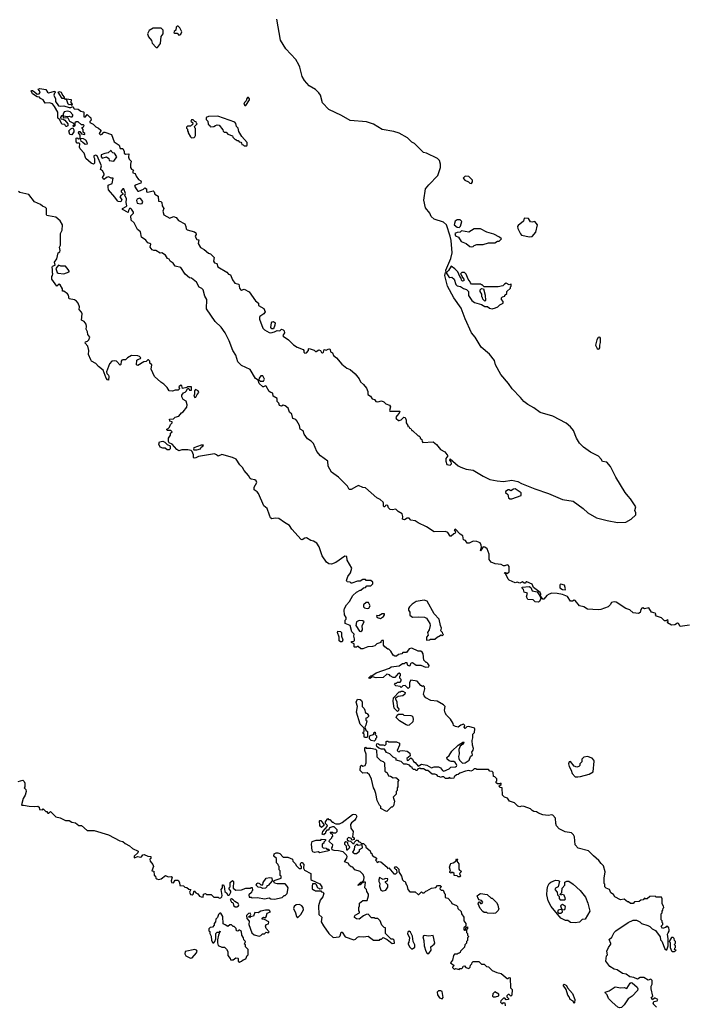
# Model space of a CAD drawing. Extents: x 2029662 to 2246637, y 225654 to 401419.
# Tile 332 of 349: x 2202530 to 2209980, y 298430 to 309462. Entities that reach past the tile are written whole.
import ezdxf

# ---------------------------------------------------------------- set-up
doc = ezdxf.new("R2010")
doc.units = 0

msp = doc.modelspace()

# ---------------------------------------------------------------- linework, layer by layer
at = {"layer": '0CON20XD'}
for points in [[(2205347, 305953), (2205387, 305963), (2205415, 305981), (2205445, 305977), (2205465, 305993), (2205485, 305988), (2205495, 305975), (2205499, 305955), (2205481, 305925), (2205484, 305915), (2205544, 305875), (2205599, 305819), (2205641, 305791), (2205708, 305768), (2205716, 305756), (2205716, 305735), (2205725, 305726), (2205745, 305731), (2205766, 305755), (2205768, 305775), (2205775, 305779), (2205830, 305760), (2205845, 305744), (2205855, 305743), (2205885, 305764), (2205901, 305755), (2205914, 305734), (2205925, 305731), (2205935, 305738), (2205942, 305768), (2205965, 305761), (2205995, 305774), (2206005, 305772), (2206012, 305765), (2206015, 305742), (2206035, 305728), (2206048, 305698), (2206082, 305675), (2206141, 305601), (2206198, 305558), (2206235, 305541), (2206290, 305495), (2206335, 305439), (2206352, 305405), (2206385, 305376), (2206416, 305335), (2206432, 305295), (2206434, 305264), (2206463, 305243), (2206480, 305215), (2206508, 305208), (2206523, 305185), (2206545, 305179), (2206585, 305190), (2206611, 305181), (2206636, 305156), (2206674, 305144), (2206686, 305126), (2206674, 305085), (2206680, 305075), (2206790, 305075), (2206783, 305055), (2206757, 305025), (2206748, 305005), (2206752, 304992), (2206775, 304970), (2206785, 304970), (2206805, 304978), (2206835, 305008), (2206850, 305005), (2206862, 304975), (2206862, 304945), (2206880, 304915), (2206880, 304905), (2206895, 304900), (2206900, 304885), (2206915, 304880), (2206925, 304860), (2206935, 304860), (2206995, 304800), (2207005, 304800), (2207020, 304785), (2207020, 304775), (2207037, 304757), (2207040, 304735), (2207050, 304725), (2207165, 304732), (2207202, 304702), (2207248, 304648), (2207295, 304620), (2207330, 304575), (2207308, 304545), (2207306, 304515), (2207319, 304479), (2207355, 304472), (2207371, 304485), (2207368, 304508), (2207353, 304525), (2207355, 304540), (2207446, 304465), (2207475, 304449), (2207535, 304427), (2207615, 304416), (2207726, 304346), (2207801, 304311), (2207884, 304294), (2207955, 304289), (2208045, 304303), (2208115, 304287), (2208154, 304264), (2208305, 304204), (2208458, 304155), (2208615, 304086), (2208735, 304067), (2208845, 303984), (2208897, 303937), (2208995, 303879), (2209115, 303849), (2209232, 303828), (2209325, 303831), (2209386, 303864), (2209438, 303915), (2209438, 303935), (2209426, 303964), (2209436, 304005), (2209378, 304095), (2209350, 304125), (2209318, 304165), (2209212, 304335), (2209154, 304454), (2209113, 304503), (2209063, 304513), (2209049, 304539), (2209020, 304570), (2208929, 304615), (2208851, 304671), (2208807, 304717), (2208773, 304775), (2208739, 304859), (2208705, 304899), (2208655, 304941), (2208505, 305020), (2208365, 305059), (2208295, 305112), (2208225, 305150), (2208183, 305183), (2208145, 305229), (2208049, 305325), (2208011, 305385), (2207925, 305485), (2207864, 305595), (2207851, 305645), (2207795, 305715), (2207703, 305793), (2207636, 305906), (2207595, 305955), (2207522, 306112), (2207480, 306230), (2207396, 306345), (2207325, 306476), (2207296, 306594), (2207299, 306615), (2207305, 306630), (2207310, 306630), (2207306, 306655), (2207363, 306785), (2207379, 306850), (2207368, 306988), (2207357, 307037), (2207313, 307163), (2207282, 307192), (2207175, 307227), (2207141, 307255), (2207129, 307295), (2207079, 307355), (2207062, 307438), (2207078, 307565), (2207115, 307612), (2207217, 307715), (2207249, 307805), (2207249, 307845), (2207237, 307885), (2207215, 307907), (2207090, 307965), (2207056, 307975), (2207034, 307996), (2206955, 308073), (2206925, 308091), (2206878, 308138), (2206785, 308191), (2206725, 308210), (2206595, 308230), (2206495, 308292), (2206418, 308318), (2206235, 308331), (2206139, 308389), (2205995, 308456), (2205925, 308530), (2205901, 308615), (2205882, 308642), (2205845, 308679), (2205775, 308719), (2205721, 308781), (2205698, 308825), (2205669, 308929), (2205661, 308955), (2205626, 309016), (2205512, 309135), (2205454, 309234), (2205414, 309466)], [(2204075, 309150), (2204108, 309195), (2204117, 309273), (2204138, 309305), (2204140, 309345), (2204115, 309368), (2204025, 309367), (2203981, 309339), (2203962, 309305), (2203975, 309270), (2204007, 309227), (2204015, 309200), (2204062, 309152), (2204075, 309150)], [(2204315, 309290), (2204325, 309292), (2204335, 309300), (2204347, 309327), (2204325, 309370), (2204305, 309390), (2204295, 309390), (2204283, 309377), (2204280, 309345), (2204262, 309328), (2204260, 309315), (2204265, 309310), (2204295, 309310), (2204315, 309290)], [(2209323, 302865), (2209215, 302936), (2209195, 302940), (2209165, 302932), (2209149, 302905), (2209125, 302883), (2209045, 302853), (2209015, 302850), (2208895, 302859), (2208855, 302885), (2208805, 302895), (2208755, 302956), (2208745, 302958), (2208725, 302947), (2208705, 302948), (2208669, 302999), (2208615, 303022), (2208555, 303034), (2208495, 303036), (2208465, 303026), (2208440, 303010), (2208405, 302968), (2208395, 302968), (2208368, 303005), (2208371, 303025), (2208365, 303043), (2208289, 303099), (2208276, 303136), (2208215, 303163), (2208208, 303162), (2208195, 303148), (2208185, 303148), (2208165, 303163), (2208135, 303147), (2208105, 303160), (2208085, 303152), (2208015, 303182), (2208004, 303194), (2207978, 303248), (2207962, 303265), (2207975, 303268), (2207995, 303258), (2208016, 303274), (2208016, 303335), (2208005, 303350), (2207995, 303353), (2207968, 303342), (2207952, 303342), (2207927, 303357), (2207860, 303365), (2207815, 303384), (2207792, 303415), (2207793, 303475), (2207769, 303535), (2207745, 303553), (2207726, 303554), (2207695, 303510), (2207707, 303553), (2207704, 303575), (2207690, 303600), (2207655, 303617), (2207615, 303618), (2207570, 303595), (2207547, 303595), (2207526, 303625), (2207504, 303634), (2207499, 303679), (2207468, 303698), (2207417, 303755), (2207402, 303745), (2207414, 303725), (2207412, 303708), (2207395, 303701), (2207365, 303674), (2207355, 303677), (2207329, 303715), (2207305, 303729), (2207175, 303722), (2207090, 303780), (2206995, 303824), (2206965, 303848), (2206916, 303855), (2206895, 303876), (2206875, 303876), (2206845, 303859), (2206822, 303865), (2206824, 303895), (2206816, 303925), (2206771, 303951), (2206745, 303978), (2206705, 303971), (2206682, 303975), (2206664, 303994), (2206658, 304015), (2206645, 304022), (2206632, 304018), (2206625, 304002), (2206612, 304005), (2206608, 304015), (2206610, 304045), (2206603, 304055), (2206572, 304085), (2206532, 304105), (2206405, 304216), (2206375, 304220), (2206329, 304241), (2206305, 304233), (2206245, 304197), (2206225, 304198), (2206204, 304235), (2206105, 304337), (2206024, 304394), (2205988, 304458), (2205983, 304515), (2205904, 304575), (2205862, 304622), (2205823, 304713), (2205799, 304739), (2205758, 304765), (2205719, 304819), (2205706, 304855), (2205676, 304875), (2205667, 304915), (2205638, 304968), (2205625, 304981), (2205591, 304995), (2205582, 305042), (2205553, 305065), (2205538, 305108), (2205506, 305136), (2205482, 305142), (2205465, 305130), (2205441, 305141), (2205436, 305165), (2205416, 305185), (2205415, 305217), (2205370, 305245), (2205369, 305279), (2205344, 305284), (2205325, 305297), (2205295, 305356), (2205285, 305360), (2205265, 305347), (2205255, 305347), (2205215, 305384), (2205202, 305422), (2205175, 305443), (2205112, 305542), (2205018, 305588), (2204977, 305627), (2204953, 305705), (2204921, 305755), (2204879, 305865), (2204834, 305955), (2204789, 306015), (2204721, 306081), (2204625, 306223), (2204629, 306325), (2204605, 306365), (2204586, 306435), (2204571, 306451), (2204544, 306465), (2204512, 306522), (2204456, 306564), (2204435, 306571), (2204385, 306610), (2204335, 306687), (2204275, 306700), (2204251, 306735), (2204216, 306756), (2204205, 306780), (2204187, 306787), (2204165, 306822), (2204125, 306848), (2204105, 306847), (2204055, 306874), (2204034, 306874), (2204015, 306883), (2203993, 306915), (2204000, 306945), (2203990, 306955), (2203965, 306962), (2203945, 306990), (2203896, 307026), (2203884, 307085), (2203852, 307112), (2203814, 307184), (2203781, 307215), (2203776, 307265), (2203807, 307295), (2203807, 307305), (2203785, 307338), (2203775, 307347), (2203762, 307345), (2203750, 307325), (2203745, 307300), (2203683, 307335), (2203682, 307348), (2203725, 307368), (2203730, 307375), (2203724, 307415), (2203728, 307455), (2203710, 307495), (2203718, 307515), (2203698, 307568), (2203685, 307567), (2203668, 307545), (2203668, 307535), (2203688, 307515), (2203688, 307505), (2203668, 307495), (2203653, 307477), (2203676, 307445), (2203665, 307420), (2203636, 307424), (2203625, 307431), (2203598, 307472), (2203527, 307555), (2203521, 307585), (2203524, 307606), (2203566, 307625), (2203578, 307685), (2203555, 307687), (2203525, 307700), (2203502, 307695), (2203477, 307673), (2203465, 307678), (2203457, 307695), (2203478, 307722), (2203476, 307735), (2203458, 307768), (2203438, 307785), (2203447, 307825), (2203400, 307935), (2203385, 307944), (2203362, 307935), (2203361, 307921), (2203369, 307905), (2203368, 307855), (2203358, 307842), (2203330, 307855), (2203272, 307905), (2203255, 307968), (2203208, 308015), (2203202, 308035), (2203205, 308070), (2203195, 308080), (2203175, 308080), (2203163, 308093), (2203164, 308136), (2203175, 308138), (2203195, 308128), (2203210, 308130), (2203207, 308167), (2203190, 308195), (2203195, 308210), (2203205, 308210), (2203223, 308183), (2203260, 308175), (2203260, 308185), (2203243, 308203), (2203242, 308232), (2203230, 308245), (2203230, 308255), (2203245, 308260), (2203252, 308275), (2203245, 308282), (2203222, 308282), (2203185, 308317), (2203165, 308317), (2203150, 308305), (2203147, 308273), (2203135, 308260), (2203130, 308275), (2203140, 308285), (2203138, 308298), (2203093, 308323), (2203075, 308358), (2203065, 308362), (2203025, 308360), (2203018, 308375), (2203027, 308383), (2203062, 308378), (2203085, 308382), (2203104, 308374), (2203118, 308375), (2203128, 308385), (2203128, 308395), (2203095, 308430), (2203065, 308436), (2203029, 308431), (2203017, 308405), (2203018, 308392), (2203000, 308385), (2202988, 308365), (2202992, 308352), (2203018, 308348), (2203036, 308336), (2203070, 308295), (2203069, 308271), (2203056, 308264), (2203046, 308266), (2203035, 308288), (2203003, 308293), (2202978, 308348), (2202963, 308353), (2202957, 308367), (2202957, 308425), (2202920, 308490), (2202898, 308518), (2202865, 308530), (2202815, 308528), (2202794, 308564), (2202765, 308578), (2202752, 308592), (2202725, 308598), (2202675, 308630), (2202660, 308665), (2202665, 308670), (2202675, 308670), (2202698, 308655), (2202725, 308627), (2202749, 308631), (2202758, 308642), (2202759, 308655), (2202738, 308685), (2202755, 308692), (2202825, 308678), (2202841, 308651), (2202855, 308642), (2202925, 308660), (2202930, 308645), (2202920, 308640), (2202912, 308615), (2202933, 308575), (2202932, 308545), (2202965, 308498), (2202985, 308492), (2203025, 308498), (2203085, 308477), (2203105, 308478), (2203125, 308490), (2203142, 308462), (2203185, 308458), (2203215, 308438), (2203245, 308430), (2203250, 308425), (2203250, 308375), (2203268, 308372), (2203285, 308400), (2203315, 308370), (2203325, 308368), (2203332, 308335), (2203315, 308320), (2203315, 308310), (2203355, 308290), (2203385, 308262), (2203415, 308248), (2203440, 308225), (2203440, 308215), (2203423, 308185), (2203435, 308170), (2203455, 308178), (2203475, 308200), (2203485, 308202), (2203560, 308175), (2203588, 308095), (2203646, 308056), (2203655, 308020), (2203685, 308018), (2203702, 307985), (2203700, 307965), (2203717, 307957), (2203755, 307960), (2203751, 307921), (2203759, 307899), (2203780, 307875), (2203772, 307845), (2203772, 307805), (2203785, 307788), (2203808, 307775), (2203798, 307762), (2203798, 307745), (2203825, 307740), (2203837, 307707), (2203863, 307673), (2203890, 307655), (2203893, 307645), (2203889, 307631), (2203824, 307606), (2203817, 307595), (2203844, 307554), (2203855, 307542), (2203865, 307542), (2203917, 307563), (2203935, 307577), (2203950, 307565), (2203953, 307535), (2203965, 307528), (2204027, 307545), (2204039, 307535), (2204047, 307507), (2204082, 307485), (2204085, 307430), (2204112, 307425), (2204124, 307415), (2204129, 307375), (2204148, 307345), (2204136, 307315), (2204148, 307275), (2204215, 307237), (2204254, 307256), (2204284, 307245), (2204311, 307211), (2204383, 307175), (2204394, 307144), (2204398, 307118), (2204408, 307108), (2204488, 307085), (2204503, 307075), (2204509, 307055), (2204498, 307035), (2204500, 307025), (2204515, 307000), (2204540, 306995), (2204530, 306955), (2204558, 306908), (2204598, 306888), (2204645, 306846), (2204668, 306838), (2204709, 306799), (2204703, 306755), (2204715, 306736), (2204739, 306729), (2204751, 306691), (2204854, 306634), (2204872, 306612), (2204892, 306602), (2204915, 306548), (2204941, 306511), (2204985, 306498), (2204993, 306455), (2205005, 306438), (2205015, 306432), (2205045, 306442), (2205102, 306412), (2205173, 306313), (2205207, 306287), (2205209, 306259), (2205267, 306225), (2205282, 306188), (2205268, 306165), (2205224, 306136), (2205218, 306125), (2205220, 306105), (2205257, 306005), (2205275, 305987), (2205325, 305956), (2205347, 305953)], [(2203115, 308500), (2203105, 308510), (2203085, 308508), (2203074, 308514), (2203059, 308559), (2203045, 308570), (2203035, 308570), (2203030, 308580), (2203005, 308580), (2202962, 308648), (2202975, 308657), (2202995, 308648), (2203010, 308615), (2203030, 308595), (2203030, 308580), (2203108, 308568), (2203102, 308535), (2203120, 308515), (2203115, 308500)], [(2205055, 308500), (2205065, 308502), (2205108, 308565), (2205108, 308575), (2205095, 308590), (2205085, 308590), (2205075, 308580), (2205068, 308552), (2205050, 308535), (2205043, 308517), (2205055, 308500)], [(2205075, 308050), (2205080, 308055), (2205080, 308085), (2205022, 308152), (2204988, 308208), (2204978, 308245), (2204962, 308265), (2204955, 308300), (2204943, 308313), (2204751, 308381), (2204645, 308378), (2204620, 308365), (2204620, 308345), (2204640, 308325), (2204643, 308293), (2204660, 308275), (2204665, 308260), (2204706, 308264), (2204725, 308278), (2204745, 308282), (2204765, 308280), (2204808, 308228), (2204812, 308212), (2204822, 308202), (2204845, 308200), (2204865, 308180), (2204915, 308160), (2204920, 308145), (2204945, 308120), (2204955, 308120), (2204965, 308110), (2204978, 308108), (2204992, 308092), (2205008, 308088), (2205018, 308078), (2205022, 308062), (2205035, 308060), (2205045, 308050), (2205075, 308050)], [(2203115, 308172), (2203094, 308174), (2203083, 308215), (2203105, 308240), (2203125, 308250), (2203136, 308226), (2203136, 308205), (2203115, 308172)], [(2204455, 308140), (2204485, 308142), (2204495, 308150), (2204500, 308165), (2204500, 308245), (2204492, 308252), (2204490, 308265), (2204520, 308295), (2204512, 308302), (2204508, 308318), (2204492, 308322), (2204475, 308340), (2204455, 308340), (2204450, 308325), (2204470, 308305), (2204468, 308282), (2204455, 308280), (2204445, 308270), (2204412, 308268), (2204402, 308258), (2204400, 308245), (2204410, 308235), (2204410, 308215), (2204420, 308205), (2204420, 308195), (2204445, 308150), (2204455, 308140)], [(2203265, 308067), (2203285, 308070), (2203290, 308070), (2203288, 308085), (2203273, 308113), (2203245, 308128), (2203210, 308130), (2203215, 308100), (2203235, 308092), (2203265, 308067)], [(2203585, 307878), (2203620, 307925), (2203595, 307968), (2203575, 307970), (2203560, 307985), (2203555, 308000), (2203521, 307969), (2203485, 307964), (2203443, 307947), (2203442, 307925), (2203455, 307910), (2203505, 307927), (2203528, 307905), (2203534, 307884), (2203585, 307878)], [(2207595, 307628), (2207606, 307644), (2207604, 307665), (2207565, 307706), (2207525, 307708), (2207500, 307685), (2207520, 307665), (2207560, 307645), (2207575, 307630), (2207595, 307628)], [(2203328, 305652), (2203302, 305712), (2203306, 305755), (2203293, 305805), (2203264, 305836), (2203267, 305853), (2203291, 305859), (2203306, 305874), (2203317, 305905), (2203295, 305935), (2203289, 305965), (2203274, 305995), (2203279, 306025), (2203275, 306050), (2203255, 306079), (2203224, 306094), (2203230, 306165), (2203223, 306185), (2203199, 306215), (2203202, 306245), (2203187, 306287), (2203169, 306309), (2203145, 306324), (2203086, 306336), (2203077, 306375), (2203065, 306392), (2203025, 306420), (2203012, 306422), (2203012, 306445), (2202985, 306492), (2202973, 306497), (2202945, 306478), (2202890, 306555), (2202890, 306585), (2202900, 306595), (2202902, 306615), (2202897, 306627), (2202900, 306665), (2202894, 306685), (2202898, 306702), (2202927, 306713), (2202920, 306745), (2202947, 306783), (2202962, 306848), (2202979, 306861), (2202986, 306874), (2202978, 306915), (2202988, 306935), (2202988, 307065), (2203006, 307105), (2203012, 307165), (2202985, 307210), (2202935, 307250), (2202853, 307263), (2202835, 307268), (2202830, 307275), (2202832, 307345), (2202818, 307358), (2202785, 307372), (2202765, 307392), (2202695, 307420), (2202633, 307503), (2202532, 307525), (2202517, 307537)], [(2203885, 307398), (2203905, 307402), (2203910, 307425), (2203885, 307460), (2203875, 307462), (2203848, 307452), (2203841, 307435), (2203847, 307407), (2203885, 307398)], [(2207455, 307132), (2207471, 307149), (2207485, 307200), (2207468, 307218), (2207435, 307221), (2207411, 307205), (2207400, 307165), (2207435, 307138), (2207455, 307132)], [(2208245, 307028), (2208275, 307032), (2208315, 307083), (2208334, 307165), (2208305, 307202), (2208275, 307194), (2208256, 307196), (2208235, 307234), (2208185, 307238), (2208179, 307205), (2208116, 307155), (2208110, 307145), (2208114, 307124), (2208142, 307062), (2208155, 307048), (2208245, 307028)], [(2207595, 306918), (2207615, 306922), (2207625, 306932), (2207656, 306944), (2207725, 306942), (2207785, 306962), (2207857, 306963), (2207885, 306980), (2207905, 306980), (2207930, 307005), (2207910, 307025), (2207845, 307060), (2207765, 307082), (2207695, 307118), (2207625, 307118), (2207565, 307082), (2207483, 307097), (2207467, 307083), (2207435, 307078), (2207408, 307065), (2207415, 307040), (2207450, 307025), (2207480, 306975), (2207536, 306956), (2207575, 306922), (2207595, 306918)], [(2203025, 306614), (2203084, 306635), (2203086, 306645), (2203075, 306664), (2203045, 306699), (2202992, 306702), (2202965, 306710), (2202937, 306673), (2202951, 306631), (2202962, 306622), (2203025, 306614)], [(2207825, 306222), (2207865, 306232), (2207890, 306245), (2207913, 306267), (2207950, 306285), (2207950, 306305), (2207930, 306325), (2207930, 306345), (2207943, 306357), (2207970, 306365), (2207970, 306375), (2207990, 306395), (2207992, 306418), (2208030, 306455), (2208032, 306468), (2208040, 306475), (2208038, 306498), (2208015, 306490), (2207985, 306508), (2207965, 306500), (2207945, 306480), (2207895, 306470), (2207735, 306470), (2207715, 306490), (2207705, 306490), (2207695, 306500), (2207595, 306500), (2207582, 306512), (2207580, 306525), (2207558, 306555), (2207535, 306610), (2207518, 306628), (2207485, 306630), (2207470, 306615), (2207478, 306608), (2207492, 306572), (2207510, 306555), (2207510, 306535), (2207493, 306533), (2207482, 306542), (2207480, 306565), (2207463, 306583), (2207440, 306635), (2207409, 306669), (2207365, 306700), (2207337, 306653), (2207310, 306625), (2207340, 306580), (2207353, 306573), (2207375, 306578), (2207400, 306555), (2207420, 306495), (2207435, 306480), (2207472, 306472), (2207505, 306450), (2207538, 306438), (2207560, 306415), (2207562, 306372), (2207600, 306315), (2207630, 306295), (2207705, 306272), (2207745, 306250), (2207775, 306250), (2207795, 306230), (2207825, 306222)], [(2207745, 306310), (2207722, 306332), (2207718, 306348), (2207710, 306355), (2207710, 306385), (2207690, 306415), (2207690, 306435), (2207705, 306450), (2207730, 306445), (2207748, 306375), (2207750, 306315), (2207745, 306310)], [(2205375, 305999), (2205355, 305999), (2205344, 306014), (2205353, 306067), (2205360, 306075), (2205375, 306079), (2205393, 306065), (2205392, 306038), (2205375, 305999)], [(2209015, 305770), (2209025, 305774), (2209034, 305786), (2209033, 305815), (2209042, 305845), (2209041, 305895), (2209034, 305904), (2209015, 305900), (2209000, 305875), (2208986, 305815), (2209005, 305778), (2209015, 305770)], [(2208905, 300150), (2208790, 300180), (2208758, 300218), (2208750, 300305), (2208738, 300328), (2208715, 300350), (2208645, 300363), (2208576, 300396), (2208548, 300428), (2208540, 300455), (2208538, 300515), (2208505, 300548), (2208495, 300552), (2208455, 300547), (2208395, 300553), (2208345, 300572), (2208325, 300588), (2208295, 300590), (2208275, 300600), (2208255, 300620), (2208185, 300648), (2208155, 300650), (2208135, 300642), (2208115, 300650), (2208077, 300687), (2208020, 300705), (2207999, 300739), (2207965, 300750), (2207943, 300773), (2207940, 300855), (2207915, 300860), (2207900, 300875), (2207928, 300892), (2207928, 300908), (2207915, 300900), (2207885, 300900), (2207872, 300912), (2207870, 300925), (2207880, 300935), (2207880, 300955), (2207858, 300978), (2207842, 300982), (2207838, 301028), (2207825, 301040), (2207802, 301042), (2207785, 301060), (2207655, 301060), (2207645, 301070), (2207625, 301070), (2207605, 301050), (2207587, 301043), (2207565, 301048), (2207528, 301042), (2207465, 301020), (2207447, 301003), (2207425, 301000), (2207402, 300978), (2207397, 300963), (2207365, 300960), (2207345, 300970), (2207335, 300960), (2207305, 300960), (2207285, 300980), (2207265, 300980), (2207245, 300970), (2207238, 300978), (2207222, 300982), (2207205, 301000), (2207185, 301010), (2207155, 301010), (2207105, 301050), (2207085, 301050), (2207055, 301070), (2207025, 301070), (2207015, 301080), (2207008, 301072), (2206992, 301068), (2206985, 301050), (2206975, 301050), (2206965, 301060), (2206945, 301060), (2206930, 301075), (2206928, 301088), (2206915, 301090), (2206898, 301108), (2206865, 301120), (2206835, 301120), (2206805, 301150), (2206750, 301165), (2206750, 301185), (2206732, 301192), (2206715, 301200), (2206680, 301235), (2206642, 301252), (2206618, 301288), (2206585, 301290), (2206555, 301300), (2206535, 301320), (2206530, 301335), (2206535, 301350), (2206545, 301352), (2206568, 301338), (2206605, 301338), (2206625, 301330), (2206640, 301345), (2206640, 301375), (2206645, 301380), (2206655, 301380), (2206665, 301370), (2206755, 301370), (2206786, 301355), (2206787, 301335), (2206760, 301275), (2206772, 301262), (2206785, 301260), (2206795, 301270), (2206825, 301272), (2206875, 301268), (2206902, 301245), (2206907, 301213), (2206870, 301185), (2206872, 301162), (2206890, 301165), (2206915, 301190), (2206932, 301175), (2206945, 301150), (2206965, 301138), (2206995, 301100), (2207035, 301120), (2207095, 301108), (2207145, 301080), (2207175, 301089), (2207225, 301090), (2207248, 301078), (2207268, 301048), (2207285, 301043), (2207345, 301068), (2207362, 301088), (2207415, 301091), (2207425, 301098), (2207429, 301105), (2207424, 301124), (2207411, 301141), (2207395, 301151), (2207365, 301150), (2207345, 301157), (2207322, 301175), (2207320, 301195), (2207343, 301217), (2207373, 301267), (2207445, 301332), (2207505, 301370), (2207510, 301365), (2207497, 301345), (2207469, 301321), (2207454, 301286), (2207456, 301236), (2207450, 301205), (2207451, 301185), (2207461, 301165), (2207492, 301132), (2207523, 301137), (2207567, 301165), (2207582, 301205), (2207607, 301225), (2207599, 301255), (2207614, 301276), (2207618, 301295), (2207606, 301335), (2207601, 301385), (2207609, 301415), (2207608, 301455), (2207630, 301475), (2207633, 301515), (2207628, 301525), (2207565, 301542), (2207541, 301539), (2207525, 301522), (2207512, 301535), (2207520, 301555), (2207505, 301568), (2207475, 301557), (2207445, 301534), (2207415, 301541), (2207392, 301555), (2207390, 301575), (2207359, 301625), (2207315, 301668), (2207298, 301695), (2207292, 301725), (2207300, 301765), (2207280, 301785), (2207210, 301825), (2207140, 301835), (2207082, 301862), (2207063, 301885), (2207057, 301905), (2207070, 301965), (2207068, 301988), (2207055, 302000), (2207045, 301992), (2207025, 302002), (2206985, 302050), (2206915, 302060), (2206900, 302035), (2206900, 301985), (2206885, 301970), (2206852, 302002), (2206825, 302000), (2206805, 301980), (2206795, 301990), (2206745, 302000), (2206730, 302015), (2206742, 302028), (2206755, 302030), (2206765, 302040), (2206795, 302040), (2206807, 302053), (2206805, 302070), (2206790, 302085), (2206790, 302105), (2206800, 302115), (2206798, 302128), (2206785, 302140), (2206772, 302138), (2206735, 302090), (2206715, 302090), (2206682, 302112), (2206675, 302120), (2206645, 302128), (2206605, 302092), (2206525, 302088), (2206485, 302100), (2206455, 302080), (2206440, 302085), (2206465, 302110), (2206478, 302112), (2206525, 302143), (2206675, 302198), (2206695, 302210), (2206785, 302224), (2206823, 302247), (2206845, 302250), (2206855, 302260), (2206868, 302258), (2206872, 302235), (2206895, 302223), (2206908, 302225), (2206920, 302255), (2206935, 302258), (2206975, 302230), (2207025, 302230), (2207078, 302208), (2207115, 302210), (2207120, 302225), (2207105, 302250), (2207095, 302260), (2207085, 302260), (2207060, 302285), (2207052, 302355), (2207042, 302375), (2207027, 302387), (2206995, 302388), (2206925, 302419), (2206912, 302418), (2206895, 302412), (2206865, 302372), (2206825, 302370), (2206812, 302358), (2206775, 302350), (2206755, 302330), (2206735, 302330), (2206715, 302340), (2206690, 302385), (2206668, 302408), (2206655, 302410), (2206622, 302435), (2206610, 302455), (2206610, 302505), (2206605, 302508), (2206590, 302505), (2206580, 302495), (2206578, 302482), (2206533, 302467), (2206512, 302448), (2206485, 302440), (2206433, 302437), (2206375, 302412), (2206353, 302413), (2206325, 302440), (2206315, 302440), (2206305, 302430), (2206285, 302430), (2206280, 302435), (2206278, 302468), (2206250, 302485), (2206250, 302495), (2206275, 302498), (2206282, 302505), (2206284, 302525), (2206274, 302556), (2206278, 302578), (2206253, 302605), (2206233, 302673), (2206180, 302695), (2206180, 302735), (2206190, 302745), (2206190, 302765), (2206172, 302792), (2206168, 302845), (2206172, 302865), (2206194, 302906), (2206228, 302945), (2206265, 303010), (2206305, 303048), (2206345, 303070), (2206355, 303070), (2206383, 303097), (2206405, 303100), (2206422, 303118), (2206465, 303120), (2206488, 303142), (2206488, 303158), (2206465, 303180), (2206415, 303180), (2206405, 303188), (2206375, 303188), (2206345, 303170), (2206315, 303170), (2206255, 303150), (2206245, 303150), (2206235, 303160), (2206202, 303162), (2206193, 303177), (2206210, 303225), (2206238, 303265), (2206252, 303315), (2206202, 303405), (2206196, 303446), (2206175, 303450), (2206075, 303380), (2206025, 303363), (2205995, 303367), (2205970, 303385), (2205920, 303455), (2205886, 303555), (2205860, 303595), (2205825, 303620), (2205795, 303628), (2205745, 303658), (2205725, 303652), (2205697, 303633), (2205685, 303637), (2205579, 303755), (2205555, 303796), (2205498, 303828), (2205435, 303873), (2205395, 303876), (2205355, 303869), (2205342, 303882), (2205329, 303909), (2205304, 303984), (2205267, 304015), (2205208, 304155), (2205193, 304173), (2205160, 304195), (2205160, 304225), (2205188, 304275), (2205182, 304295), (2205165, 304308), (2205125, 304312), (2205115, 304322), (2205096, 304356), (2205045, 304410), (2205028, 304445), (2204998, 304475), (2204958, 304538), (2204915, 304558), (2204795, 304591), (2204755, 304570), (2204735, 304588), (2204715, 304596), (2204534, 304566), (2204505, 304552), (2204485, 304550), (2204480, 304555), (2204480, 304585), (2204464, 304624), (2204454, 304634), (2204415, 304642), (2204349, 304641), (2204315, 304632), (2204290, 304645), (2204240, 304705), (2204205, 304720), (2204198, 304735), (2204198, 304772), (2204220, 304805), (2204222, 304828), (2204240, 304845), (2204225, 304860), (2204185, 304860), (2204180, 304865), (2204180, 304875), (2204195, 304880), (2204210, 304895), (2204222, 304928), (2204240, 304945), (2204238, 304958), (2204212, 304962), (2204210, 304985), (2204255, 304990), (2204272, 305008), (2204315, 305020), (2204345, 305058), (2204363, 305067), (2204405, 305120), (2204407, 305147), (2204396, 305186), (2204362, 305205), (2204348, 305235), (2204348, 305255), (2204365, 305280), (2204385, 305288), (2204402, 305305), (2204412, 305328), (2204428, 305328), (2204435, 305310), (2204458, 305312), (2204455, 305350), (2204415, 305350), (2204405, 305340), (2204355, 305330), (2204348, 305358), (2204335, 305368), (2204313, 305347), (2204320, 305325), (2204308, 305312), (2204275, 305310), (2204245, 305298), (2204205, 305302), (2204185, 305340), (2204148, 305378), (2204111, 305401), (2204043, 305463), (2204003, 305545), (2204010, 305595), (2203990, 305615), (2203990, 305635), (2203975, 305650), (2203965, 305650), (2203947, 305633), (2203922, 305628), (2203855, 305587), (2203838, 305595), (2203844, 305646), (2203854, 305656), (2203883, 305667), (2203888, 305675), (2203875, 305690), (2203855, 305696), (2203785, 305698), (2203740, 305675), (2203715, 305650), (2203685, 305652), (2203675, 305648), (2203668, 305635), (2203665, 305600), (2203655, 305592), (2203615, 305637), (2203595, 305641), (2203564, 305636), (2203538, 305605), (2203502, 305515), (2203506, 305496), (2203525, 305479), (2203530, 305465), (2203525, 305423), (2203515, 305427), (2203501, 305445), (2203466, 305535), (2203415, 305576), (2203385, 305610), (2203336, 305635), (2203328, 305652)], [(2205230, 305410), (2205265, 305412), (2205274, 305435), (2205265, 305458), (2205255, 305471), (2205235, 305472), (2205214, 305445), (2205210, 305425), (2205230, 305410)], [(2204495, 305228), (2204505, 305232), (2204518, 305262), (2204538, 305285), (2204532, 305305), (2204500, 305320), (2204488, 305302), (2204490, 305265), (2204482, 305245), (2204495, 305228)], [(2204185, 304643), (2204162, 304662), (2204135, 304661), (2204105, 304674), (2204091, 304705), (2204097, 304733), (2204135, 304740), (2204159, 304729), (2204182, 304702), (2204218, 304688), (2204218, 304655), (2204205, 304644), (2204185, 304643)], [(2204482, 304642), (2204515, 304644), (2204556, 304654), (2204565, 304672), (2204585, 304682), (2204590, 304695), (2204566, 304696), (2204484, 304666), (2204478, 304655), (2204482, 304642)], [(2208045, 304094), (2208150, 304130), (2208150, 304160), (2208084, 304204), (2208065, 304201), (2208035, 304183), (2208015, 304196), (2208005, 304194), (2207974, 304176), (2207977, 304165), (2208002, 304142), (2208011, 304105), (2208025, 304095), (2208045, 304094)], [(2208345, 302937), (2208309, 302939), (2208285, 302960), (2208225, 302966), (2208211, 302995), (2208222, 303035), (2208186, 303046), (2208177, 303077), (2208160, 303095), (2208162, 303105), (2208241, 303111), (2208259, 303099), (2208275, 303062), (2208330, 303050), (2208360, 303005), (2208370, 302975), (2208355, 302942), (2208345, 302937)], [(2208645, 303073), (2208650, 303085), (2208636, 303125), (2208595, 303136), (2208588, 303132), (2208584, 303125), (2208586, 303095), (2208615, 303076), (2208645, 303073)], [(2207095, 302510), (2207125, 302512), (2207135, 302520), (2207185, 302520), (2207212, 302548), (2207225, 302550), (2207255, 302570), (2207265, 302560), (2207280, 302575), (2207272, 302582), (2207270, 302595), (2207250, 302615), (2207260, 302645), (2207248, 302675), (2207232, 302745), (2207176, 302806), (2207096, 302946), (2207065, 302958), (2206975, 302942), (2206928, 302915), (2206898, 302885), (2206888, 302865), (2206888, 302845), (2206902, 302825), (2206905, 302790), (2206935, 302768), (2206995, 302772), (2207066, 302766), (2207092, 302755), (2207127, 302697), (2207130, 302675), (2207120, 302625), (2207102, 302595), (2207110, 302565), (2207090, 302545), (2207090, 302515), (2207095, 302510)], [(2206425, 302866), (2206445, 302870), (2206458, 302895), (2206441, 302931), (2206415, 302933), (2206384, 302905), (2206383, 302885), (2206394, 302874), (2206425, 302866)], [(2210038, 302678), (2209935, 302664), (2209916, 302695), (2209905, 302700), (2209875, 302682), (2209835, 302677), (2209790, 302705), (2209800, 302725), (2209796, 302736), (2209775, 302727), (2209758, 302728), (2209725, 302762), (2209668, 302778), (2209656, 302795), (2209660, 302805), (2209655, 302812), (2209613, 302825), (2209582, 302872), (2209535, 302862), (2209515, 302871), (2209505, 302869), (2209492, 302855), (2209485, 302821), (2209465, 302809), (2209405, 302815), (2209369, 302849), (2209323, 302865)], [(2206355, 302607), (2206365, 302613), (2206373, 302625), (2206371, 302675), (2206390, 302715), (2206377, 302727), (2206335, 302732), (2206306, 302714), (2206300, 302675), (2206340, 302610), (2206355, 302607)], [(2206575, 302754), (2206608, 302775), (2206621, 302795), (2206619, 302805), (2206595, 302804), (2206555, 302784), (2206533, 302785), (2206531, 302775), (2206538, 302765), (2206575, 302754)], [(2206145, 302490), (2206125, 302490), (2206113, 302503), (2206112, 302542), (2206092, 302595), (2206095, 302610), (2206125, 302608), (2206136, 302595), (2206138, 302555), (2206152, 302515), (2206145, 302490)], [(2206425, 301420), (2206395, 301420), (2206390, 301425), (2206390, 301455), (2206380, 301465), (2206382, 301478), (2206390, 301485), (2206390, 301525), (2206348, 301568), (2206304, 301704), (2206318, 301765), (2206302, 301815), (2206315, 301848), (2206345, 301847), (2206362, 301835), (2206370, 301815), (2206370, 301765), (2206390, 301745), (2206400, 301725), (2206402, 301702), (2206412, 301692), (2206425, 301690), (2206440, 301665), (2206440, 301655), (2206425, 301640), (2206410, 301635), (2206410, 301615), (2206420, 301605), (2206412, 301558), (2206400, 301535), (2206412, 301502), (2206430, 301485), (2206430, 301425), (2206425, 301420)], [(2206765, 301710), (2206728, 301748), (2206718, 301825), (2206720, 301865), (2206785, 301930), (2206795, 301930), (2206805, 301940), (2206825, 301940), (2206850, 301925), (2206846, 301904), (2206825, 301888), (2206773, 301877), (2206740, 301855), (2206758, 301822), (2206763, 301763), (2206780, 301735), (2206778, 301722), (2206765, 301710)], [(2206885, 301554), (2206861, 301560), (2206788, 301605), (2206750, 301645), (2206761, 301669), (2206775, 301680), (2206825, 301680), (2206835, 301670), (2206915, 301666), (2206935, 301657), (2206942, 301625), (2206937, 301595), (2206895, 301557), (2206885, 301554)], [(2206505, 301380), (2206470, 301385), (2206450, 301405), (2206450, 301425), (2206460, 301440), (2206498, 301452), (2206502, 301478), (2206515, 301480), (2206520, 301465), (2206510, 301455), (2206528, 301438), (2206530, 301415), (2206520, 301405), (2206518, 301392), (2206505, 301380)], [(2206645, 300592), (2206633, 300593), (2206580, 300625), (2206580, 300645), (2206565, 300660), (2206539, 300715), (2206523, 300793), (2206508, 300838), (2206495, 300856), (2206472, 300952), (2206451, 301001), (2206425, 301024), (2206378, 301018), (2206348, 301048), (2206352, 301098), (2206362, 301108), (2206375, 301100), (2206403, 301107), (2206413, 301137), (2206413, 301233), (2206399, 301275), (2206400, 301305), (2206405, 301310), (2206415, 301300), (2206465, 301300), (2206517, 301287), (2206528, 301278), (2206532, 301202), (2206575, 301160), (2206605, 301150), (2206620, 301135), (2206622, 301042), (2206635, 301030), (2206645, 301030), (2206665, 300990), (2206687, 300987), (2206718, 300968), (2206745, 300970), (2206780, 300945), (2206770, 300925), (2206770, 300865), (2206760, 300855), (2206760, 300825), (2206750, 300815), (2206750, 300785), (2206718, 300752), (2206730, 300705), (2206720, 300655), (2206705, 300640), (2206695, 300640), (2206645, 300592)], [(2208785, 300978), (2208815, 300983), (2208915, 301007), (2208958, 301035), (2208970, 301155), (2208967, 301167), (2208948, 301188), (2208895, 301208), (2208855, 301200), (2208830, 301175), (2208830, 301145), (2208810, 301125), (2208810, 301105), (2208797, 301093), (2208775, 301088), (2208747, 301097), (2208705, 301150), (2208690, 301145), (2208683, 301125), (2208688, 301095), (2208712, 301052), (2208722, 301015), (2208755, 300980), (2208785, 300978)], [(2202515, 300928), (2202565, 300940), (2202580, 300925), (2202587, 300907), (2202590, 300865), (2202580, 300855), (2202600, 300835), (2202602, 300815), (2202592, 300775), (2202569, 300735), (2202550, 300665), (2202555, 300660), (2202575, 300662), (2202635, 300650), (2202695, 300646), (2202735, 300650), (2202747, 300637), (2202753, 300613), (2202785, 300610), (2202795, 300620), (2202825, 300590), (2202835, 300590), (2202845, 300570), (2202858, 300572), (2202875, 300590), (2202935, 300530), (2202985, 300520), (2203045, 300490), (2203085, 300488), (2203115, 300472), (2203155, 300462), (2203195, 300432), (2203225, 300432), (2203286, 300376), (2203365, 300379), (2203525, 300330), (2203652, 300262), (2203685, 300254), (2203712, 300232), (2203763, 300205), (2203796, 300176), (2203860, 300145), (2203855, 300128), (2203812, 300088), (2203815, 300073), (2203855, 300087), (2203885, 300078), (2203895, 300082), (2203910, 300105), (2203925, 300110), (2203965, 300090), (2204000, 300085), (2204000, 300065), (2203990, 300055), (2203993, 300035), (2204023, 299995), (2204029, 299975), (2204010, 299925), (2204035, 299920), (2204038, 299878), (2204052, 299865), (2204058, 299845), (2204068, 299835), (2204085, 299830), (2204116, 299834), (2204165, 299872), (2204195, 299858), (2204232, 299862), (2204238, 299855), (2204230, 299815), (2204232, 299795), (2204255, 299792), (2204275, 299820), (2204305, 299820), (2204320, 299795), (2204325, 299760), (2204365, 299758), (2204383, 299743), (2204405, 299740), (2204425, 299720), (2204448, 299718), (2204433, 299685), (2204445, 299659), (2204465, 299656), (2204476, 299664), (2204485, 299700), (2204505, 299680), (2204528, 299668), (2204545, 299640), (2204563, 299633), (2204588, 299632), (2204590, 299665), (2204615, 299670), (2204625, 299660), (2204675, 299660), (2204705, 299630), (2204755, 299630), (2204765, 299620), (2204785, 299622), (2204796, 299634), (2204800, 299650), (2204790, 299715), (2204804, 299735), (2204805, 299770), (2204815, 299768), (2204822, 299755), (2204830, 299695), (2204848, 299678), (2204862, 299652), (2204875, 299652), (2204883, 299657), (2204898, 299685), (2204897, 299697), (2204880, 299725), (2204880, 299735), (2204890, 299745), (2204890, 299795), (2204915, 299818), (2204928, 299805), (2204922, 299732), (2204955, 299710), (2205015, 299712), (2205065, 299730), (2205115, 299730), (2205125, 299740), (2205138, 299738), (2205140, 299705), (2205132, 299698), (2205128, 299682), (2205100, 299655), (2205102, 299632), (2205125, 299630), (2205135, 299622), (2205195, 299628), (2205275, 299612), (2205325, 299622), (2205345, 299612), (2205385, 299608), (2205472, 299628), (2205495, 299650), (2205505, 299650), (2205527, 299673), (2205538, 299735), (2205530, 299755), (2205505, 299780), (2205415, 299778), (2205387, 299787), (2205378, 299805), (2205383, 299817), (2205460, 299845), (2205460, 299865), (2205450, 299875), (2205450, 299925), (2205440, 299935), (2205440, 299975), (2205432, 299982), (2205428, 299998), (2205410, 300015), (2205410, 300065), (2205378, 300088), (2205382, 300115), (2205405, 300127), (2205425, 300127), (2205445, 300118), (2205485, 300080), (2205535, 300080), (2205588, 300058), (2205592, 300032), (2205618, 300008), (2205635, 299980), (2205663, 299953), (2205685, 299950), (2205690, 299955), (2205690, 299975), (2205678, 299988), (2205678, 300005), (2205685, 300020), (2205695, 300018), (2205717, 299995), (2205710, 299955), (2205722, 299932), (2205792, 299895), (2205795, 299830), (2205805, 299820), (2205895, 299778), (2205918, 299745), (2205918, 299722), (2205895, 299720), (2205888, 299728), (2205872, 299732), (2205858, 299768), (2205845, 299780), (2205812, 299778), (2205808, 299755), (2205810, 299725), (2205822, 299712), (2205835, 299710), (2205845, 299700), (2205905, 299700), (2205912, 299692), (2205928, 299688), (2205940, 299675), (2205927, 299635), (2205898, 299595), (2205878, 299535), (2205882, 299435), (2205917, 299405), (2205910, 299355), (2205935, 299310), (2205994, 299225), (2206045, 299178), (2206110, 299185), (2206122, 299198), (2206132, 299238), (2206145, 299240), (2206177, 299187), (2206275, 299152), (2206295, 299158), (2206317, 299183), (2206335, 299190), (2206384, 299186), (2206435, 299192), (2206495, 299150), (2206565, 299150), (2206572, 299158), (2206585, 299160), (2206605, 299180), (2206650, 299155), (2206705, 299110), (2206730, 299115), (2206728, 299148), (2206715, 299160), (2206695, 299160), (2206630, 299225), (2206630, 299285), (2206615, 299290), (2206590, 299315), (2206570, 299365), (2206545, 299390), (2206515, 299390), (2206505, 299400), (2206475, 299400), (2206435, 299440), (2206413, 299437), (2206385, 299422), (2206335, 299383), (2206305, 299387), (2206284, 299404), (2206282, 299415), (2206291, 299429), (2206340, 299455), (2206338, 299468), (2206330, 299475), (2206330, 299515), (2206340, 299535), (2206340, 299565), (2206375, 299592), (2206426, 299594), (2206442, 299645), (2206442, 299665), (2206420, 299695), (2206418, 299718), (2206400, 299735), (2206408, 299798), (2206385, 299800), (2206375, 299790), (2206362, 299788), (2206345, 299770), (2206330, 299770), (2206325, 299760), (2206320, 299765), (2206355, 299800), (2206368, 299802), (2206388, 299822), (2206392, 299855), (2206382, 299885), (2206348, 299918), (2206288, 299935), (2206266, 299966), (2206245, 299972), (2206229, 299985), (2206212, 300012), (2206170, 300025), (2206198, 300068), (2206202, 300085), (2206195, 300100), (2206158, 300138), (2206105, 300148)], [(2206105, 300148), (2206055, 300152), (2206032, 300162), (2206030, 300185), (2206037, 300193), (2206040, 300215), (2206000, 300255), (2206002, 300268), (2206030, 300295), (2206030, 300305), (2206040, 300315), (2206038, 300338), (2206025, 300340), (2206012, 300358), (2206035, 300360), (2206045, 300350), (2206075, 300350), (2206090, 300365), (2206090, 300385), (2206055, 300420), (2206035, 300420), (2206002, 300408), (2206000, 300395), (2205988, 300382), (2205975, 300380), (2205962, 300368), (2205955, 300340), (2205945, 300340), (2205935, 300330), (2205920, 300335), (2205930, 300365), (2205980, 300425), (2205978, 300438), (2205960, 300455), (2205960, 300475), (2205985, 300510), (2205992, 300502), (2206005, 300500), (2206032, 300472), (2206045, 300470), (2206055, 300460), (2206075, 300452), (2206115, 300452), (2206145, 300468), (2206262, 300558), (2206275, 300562), (2206298, 300558), (2206308, 300535), (2206297, 300513), (2206285, 300490), (2206250, 300465), (2206240, 300445), (2206243, 300403), (2206270, 300365), (2206260, 300305), (2206280, 300295), (2206280, 300275), (2206255, 300270), (2206248, 300288), (2206215, 300300), (2206200, 300285), (2206202, 300272), (2206215, 300260), (2206238, 300258), (2206265, 300230), (2206278, 300232), (2206282, 300248), (2206305, 300270), (2206315, 300270), (2206332, 300252), (2206348, 300248), (2206362, 300232), (2206385, 300230), (2206410, 300205), (2206412, 300192), (2206458, 300148), (2206462, 300132), (2206478, 300118), (2206482, 300102), (2206502, 300082), (2206515, 300080), (2206528, 300068), (2206530, 300055), (2206520, 300045), (2206528, 300038), (2206532, 300022), (2206545, 300020), (2206555, 300030), (2206578, 300028), (2206648, 299968), (2206652, 299952), (2206668, 299958), (2206725, 299890), (2206745, 299890), (2206760, 299905), (2206758, 299938), (2206745, 299940), (2206730, 299955), (2206735, 299970), (2206755, 299970), (2206780, 299945), (2206780, 299915), (2206810, 299865), (2206820, 299825), (2206835, 299810), (2206850, 299805), (2206862, 299772), (2206870, 299765), (2206880, 299715), (2206905, 299690), (2206965, 299690), (2206995, 299660), (2207005, 299660), (2207012, 299668), (2207035, 299690), (2207045, 299680), (2207065, 299680), (2207082, 299698), (2207095, 299700), (2207145, 299730), (2207195, 299740), (2207215, 299760), (2207245, 299760), (2207260, 299745), (2207242, 299738), (2207240, 299725), (2207255, 299710), (2207278, 299708), (2207292, 299672), (2207300, 299665), (2207300, 299625), (2207328, 299618), (2207368, 299578), (2207375, 299560), (2207428, 299538), (2207437, 299527), (2207440, 299505), (2207478, 299468), (2207482, 299442), (2207510, 299405), (2207510, 299365), (2207530, 299335), (2207530, 299305), (2207510, 299285), (2207510, 299265), (2207515, 299260), (2207528, 299262), (2207532, 299288), (2207548, 299298), (2207550, 299275), (2207540, 299265), (2207540, 299235), (2207550, 299225), (2207550, 299205), (2207558, 299198), (2207560, 299185), (2207550, 299175), (2207550, 299145), (2207540, 299135), (2207540, 299115), (2207520, 299095), (2207518, 299072), (2207470, 299025), (2207468, 299012), (2207458, 299002), (2207445, 299000), (2207435, 298990), (2207405, 298990), (2207392, 298978), (2207380, 298925), (2207360, 298895), (2207400, 298865), (2207382, 298848), (2207382, 298842), (2207405, 298820), (2207415, 298830), (2207455, 298820), (2207465, 298830), (2207488, 298832), (2207498, 298842), (2207502, 298858), (2207515, 298860), (2207532, 298842), (2207565, 298830), (2207580, 298845), (2207582, 298868), (2207598, 298882), (2207602, 298898), (2207612, 298908), (2207675, 298910), (2207705, 298880), (2207735, 298880), (2207763, 298853), (2207785, 298850), (2207825, 298810), (2207878, 298788), (2207927, 298777), (2207995, 298720), (2208005, 298720), (2208015, 298730), (2208028, 298728), (2208030, 298615), (2208050, 298595), (2208047, 298533), (2208035, 298520), (2208015, 298540), (2208005, 298540), (2207990, 298525), (2207990, 298515), (2208010, 298495), (2208008, 298482), (2207985, 298480), (2207968, 298498), (2207955, 298500), (2207922, 298468), (2207920, 298455), (2207935, 298440), (2207945, 298440), (2207955, 298450), (2207968, 298448), (2207972, 298412)], [(2205915, 300412), (2205901, 300421), (2205893, 300435), (2205890, 300485), (2205895, 300490), (2205905, 300490), (2205940, 300445), (2205940, 300435), (2205915, 300412)], [(2205895, 300128), (2205875, 300140), (2205835, 300132), (2205815, 300140), (2205808, 300155), (2205803, 300225), (2205810, 300255), (2205855, 300270), (2205905, 300270), (2205915, 300280), (2205958, 300278), (2205960, 300265), (2205940, 300245), (2205940, 300235), (2205920, 300225), (2205920, 300195), (2205933, 300183), (2205965, 300180), (2205975, 300170), (2205995, 300170), (2206000, 300155), (2205976, 300144), (2205925, 300133), (2205895, 300128)], [(2206205, 300160), (2206228, 300182), (2206230, 300195), (2206212, 300212), (2206208, 300238), (2206198, 300248), (2206185, 300250), (2206172, 300238), (2206170, 300225), (2206190, 300205), (2206192, 300162), (2206205, 300160)], [(2206305, 300120), (2206340, 300145), (2206340, 300165), (2206372, 300185), (2206368, 300218), (2206325, 300210), (2206315, 300220), (2206305, 300220), (2206282, 300198), (2206280, 300165), (2206260, 300135), (2206285, 300120), (2206305, 300120)], [(2209667, 298397), (2209630, 298435), (2209640, 298460), (2209675, 298468), (2209682, 298482), (2209655, 298500), (2209645, 298500), (2209625, 298480), (2209610, 298505), (2209628, 298522), (2209608, 298605), (2209608, 298632), (2209620, 298655), (2209620, 298695), (2209605, 298710), (2209575, 298700), (2209525, 298730), (2209485, 298730), (2209455, 298710), (2209415, 298731), (2209368, 298738), (2209328, 298768), (2209286, 298776), (2209228, 298818), (2209195, 298824), (2209145, 298852), (2209100, 298915), (2209108, 298972), (2209120, 298985), (2209112, 299025), (2209130, 299065), (2209158, 299102), (2209158, 299112), (2209138, 299155), (2209166, 299184), (2209194, 299236), (2209212, 299255), (2209352, 299348), (2209405, 299372), (2209445, 299372), (2209480, 299355), (2209500, 299335), (2209572, 299312), (2209595, 299300), (2209620, 299275), (2209658, 299258), (2209710, 299185), (2209713, 299153), (2209727, 299137), (2209763, 299053), (2209775, 299040), (2209785, 299040), (2209800, 299085), (2209800, 299165), (2209793, 299215), (2209798, 299232), (2209812, 299248), (2209812, 299265), (2209808, 299285), (2209795, 299300), (2209775, 299300), (2209768, 299292), (2209735, 299280), (2209720, 299305), (2209740, 299325), (2209738, 299338), (2209730, 299345), (2209730, 299365), (2209720, 299375), (2209720, 299445), (2209730, 299455), (2209730, 299475), (2209740, 299485), (2209742, 299508), (2209750, 299515), (2209748, 299528), (2209730, 299555), (2209732, 299612), (2209725, 299630), (2209665, 299630), (2209655, 299640), (2209595, 299638), (2209565, 299610), (2209545, 299610), (2209535, 299620), (2209518, 299602), (2209493, 299597), (2209475, 299582), (2209423, 299577), (2209405, 299560), (2209375, 299560), (2209355, 299580), (2209345, 299580), (2209305, 299607), (2209265, 299600), (2209200, 299635), (2209185, 299660), (2209155, 299680), (2209140, 299715), (2209105, 299730), (2209088, 299748), (2209088, 299775), (2209080, 299785), (2209080, 299845), (2209092, 299915), (2209075, 299980), (2209047, 300007), (2209023, 300043), (2208962, 300092), (2208905, 300150)], [(2207465, 299860), (2207445, 299860), (2207435, 299870), (2207402, 299872), (2207400, 299895), (2207385, 299908), (2207375, 299910), (2207365, 299900), (2207350, 299905), (2207352, 299918), (2207360, 299925), (2207348, 299965), (2207358, 300002), (2207362, 300008), (2207390, 300015), (2207420, 300035), (2207425, 300060), (2207438, 300058), (2207430, 300035), (2207453, 300005), (2207453, 299943), (2207462, 299932), (2207476, 299926), (2207480, 299915), (2207460, 299895), (2207470, 299865), (2207465, 299860)], [(2205255, 299728), (2205235, 299740), (2205203, 299743), (2205180, 299765), (2205190, 299785), (2205205, 299790), (2205220, 299785), (2205235, 299770), (2205255, 299770), (2205260, 299795), (2205295, 299842), (2205335, 299852), (2205355, 299848), (2205360, 299815), (2205315, 299760), (2205302, 299758), (2205300, 299745), (2205285, 299730), (2205255, 299728)], [(2206595, 299700), (2206605, 299703), (2206635, 299708), (2206658, 299742), (2206658, 299768), (2206630, 299795), (2206630, 299805), (2206652, 299815), (2206658, 299835), (2206635, 299840), (2206605, 299830), (2206565, 299850), (2206557, 299825), (2206557, 299805), (2206567, 299785), (2206562, 299752), (2206578, 299708), (2206595, 299700)], [(2208755, 299342), (2208705, 299348), (2208675, 299368), (2208648, 299368), (2208597, 299397), (2208488, 299525), (2208455, 299590), (2208440, 299655), (2208443, 299715), (2208452, 299755), (2208467, 299783), (2208485, 299798), (2208535, 299820), (2208565, 299818), (2208580, 299810), (2208566, 299745), (2208535, 299730), (2208530, 299715), (2208553, 299685), (2208558, 299655), (2208578, 299638), (2208577, 299615), (2208590, 299600), (2208639, 299601), (2208650, 299610), (2208635, 299654), (2208615, 299660), (2208592, 299652), (2208588, 299665), (2208607, 299683), (2208610, 299730), (2208640, 299765), (2208642, 299798), (2208665, 299808), (2208685, 299808), (2208736, 299776), (2208812, 299705), (2208871, 299631), (2208900, 299565), (2208920, 299475), (2208870, 299385), (2208835, 299380), (2208805, 299352), (2208755, 299342)], [(2207845, 299448), (2207775, 299450), (2207765, 299460), (2207735, 299460), (2207721, 299471), (2207690, 299505), (2207670, 299555), (2207675, 299580), (2207685, 299580), (2207695, 299560), (2207705, 299558), (2207716, 299564), (2207720, 299575), (2207705, 299592), (2207682, 299602), (2207670, 299615), (2207660, 299645), (2207675, 299660), (2207695, 299670), (2207772, 299662), (2207815, 299620), (2207828, 299618), (2207875, 299570), (2207890, 299545), (2207892, 299518), (2207900, 299505), (2207895, 299480), (2207865, 299452), (2207845, 299448)], [(2204965, 299521), (2204984, 299535), (2204986, 299546), (2204980, 299560), (2204942, 299582), (2204925, 299602), (2204905, 299610), (2204890, 299605), (2204903, 299573), (2204920, 299570), (2204932, 299532), (2204945, 299523), (2204965, 299521)], [(2205645, 299400), (2205683, 299437), (2205713, 299487), (2205708, 299515), (2205694, 299535), (2205665, 299547), (2205628, 299545), (2205608, 299525), (2205600, 299505), (2205622, 299455), (2205632, 299415), (2205645, 299400)], [(2208571, 299451), (2208595, 299451), (2208613, 299465), (2208612, 299488), (2208639, 299491), (2208646, 299504), (2208648, 299525), (2208615, 299550), (2208593, 299535), (2208608, 299492), (2208595, 299493), (2208567, 299483), (2208560, 299465), (2208571, 299451)], [(2204995, 298902), (2205018, 298912), (2205035, 298930), (2205065, 298940), (2205082, 298978), (2205090, 298985), (2205090, 299045), (2205060, 299075), (2205060, 299095), (2205050, 299105), (2205060, 299135), (2205042, 299152), (2205040, 299175), (2205020, 299205), (2205017, 299247), (2204995, 299260), (2204985, 299260), (2204975, 299250), (2204962, 299252), (2204958, 299278), (2204935, 299300), (2204922, 299302), (2204905, 299320), (2204885, 299320), (2204865, 299300), (2204835, 299322), (2204812, 299332), (2204807, 299415), (2204785, 299450), (2204775, 299450), (2204758, 299435), (2204747, 299403), (2204730, 299385), (2204727, 299353), (2204710, 299335), (2204710, 299315), (2204690, 299295), (2204665, 299290), (2204650, 299275), (2204650, 299255), (2204660, 299245), (2204662, 299225), (2204678, 299195), (2204682, 299145), (2204695, 299120), (2204705, 299120), (2204718, 299135), (2204728, 299165), (2204730, 299225), (2204745, 299238), (2204770, 299240), (2204778, 299248), (2204758, 299205), (2204746, 299154), (2204747, 299117), (2204755, 299090), (2204795, 299070), (2204825, 299070), (2204848, 299048), (2204862, 299022), (2204862, 298975), (2204890, 298945), (2204895, 298930), (2204925, 298930), (2204955, 298950), (2204975, 298948), (2204980, 298945), (2204980, 298915), (2204995, 298902)], [(2205215, 299194), (2205235, 299201), (2205252, 299218), (2205275, 299219), (2205295, 299240), (2205315, 299232), (2205327, 299243), (2205295, 299280), (2205286, 299305), (2205295, 299323), (2205319, 299331), (2205322, 299355), (2205275, 299382), (2205250, 299385), (2205248, 299395), (2205265, 299407), (2205285, 299400), (2205295, 299410), (2205305, 299450), (2205340, 299465), (2205326, 299486), (2205285, 299486), (2205235, 299472), (2205205, 299454), (2205165, 299457), (2205153, 299417), (2205115, 299410), (2205105, 299400), (2205100, 299415), (2205115, 299420), (2205123, 299437), (2205115, 299453), (2205095, 299449), (2205072, 299425), (2205075, 299390), (2205102, 299362), (2205097, 299325), (2205132, 299232), (2205159, 299209), (2205215, 299194)], [(2206935, 299052), (2206958, 299072), (2206961, 299095), (2206942, 299132), (2206935, 299195), (2206910, 299240), (2206895, 299250), (2206882, 299238), (2206879, 299225), (2206898, 299175), (2206892, 299125), (2206884, 299116), (2206883, 299105), (2206902, 299072), (2206923, 299053), (2206935, 299052)], [(2207115, 298999), (2207144, 299035), (2207137, 299075), (2207176, 299104), (2207182, 299115), (2207165, 299200), (2207115, 299192), (2207065, 299200), (2207055, 299197), (2207048, 299185), (2207061, 299145), (2207063, 299085), (2207083, 299025), (2207099, 298999), (2207115, 298999)], [(2209865, 299020), (2209890, 299035), (2209870, 299045), (2209872, 299058), (2209880, 299065), (2209880, 299085), (2209870, 299095), (2209872, 299108), (2209880, 299115), (2209880, 299135), (2209870, 299145), (2209868, 299168), (2209855, 299180), (2209835, 299180), (2209810, 299135), (2209822, 299122), (2209822, 299065), (2209835, 299030), (2209845, 299020), (2209865, 299020)], [(2204445, 298948), (2204465, 298950), (2204511, 299005), (2204518, 299025), (2204514, 299035), (2204493, 299043), (2204387, 299023), (2204383, 298995), (2204394, 298974), (2204445, 298948)], [(2208745, 298440), (2208734, 298464), (2208700, 298485), (2208690, 298515), (2208675, 298532), (2208657, 298597), (2208623, 298645), (2208633, 298657), (2208659, 298639), (2208670, 298615), (2208725, 298550), (2208752, 298485), (2208750, 298445), (2208745, 298440)], [(2209255, 298390), (2209235, 298399), (2209171, 298455), (2209131, 298495), (2209117, 298535), (2209095, 298554), (2209094, 298565), (2209138, 298582), (2209205, 298625), (2209267, 298613), (2209305, 298617), (2209335, 298608), (2209373, 298667), (2209385, 298673), (2209395, 298670), (2209451, 298621), (2209459, 298605), (2209456, 298585), (2209397, 298523), (2209350, 298490), (2209306, 298424), (2209275, 298394), (2209255, 298390)], [(2207265, 298492), (2207278, 298505), (2207265, 298572), (2207252, 298582), (2207225, 298582), (2207210, 298565), (2207213, 298535), (2207235, 298503), (2207265, 298492)], [(2207842, 298512), (2207865, 298514), (2207900, 298525), (2207902, 298542), (2207855, 298568), (2207834, 298546), (2207831, 298521), (2207842, 298512)]]:
    msp.add_lwpolyline(points, dxfattribs=at)

doc.saveas('drawing.dxf')
